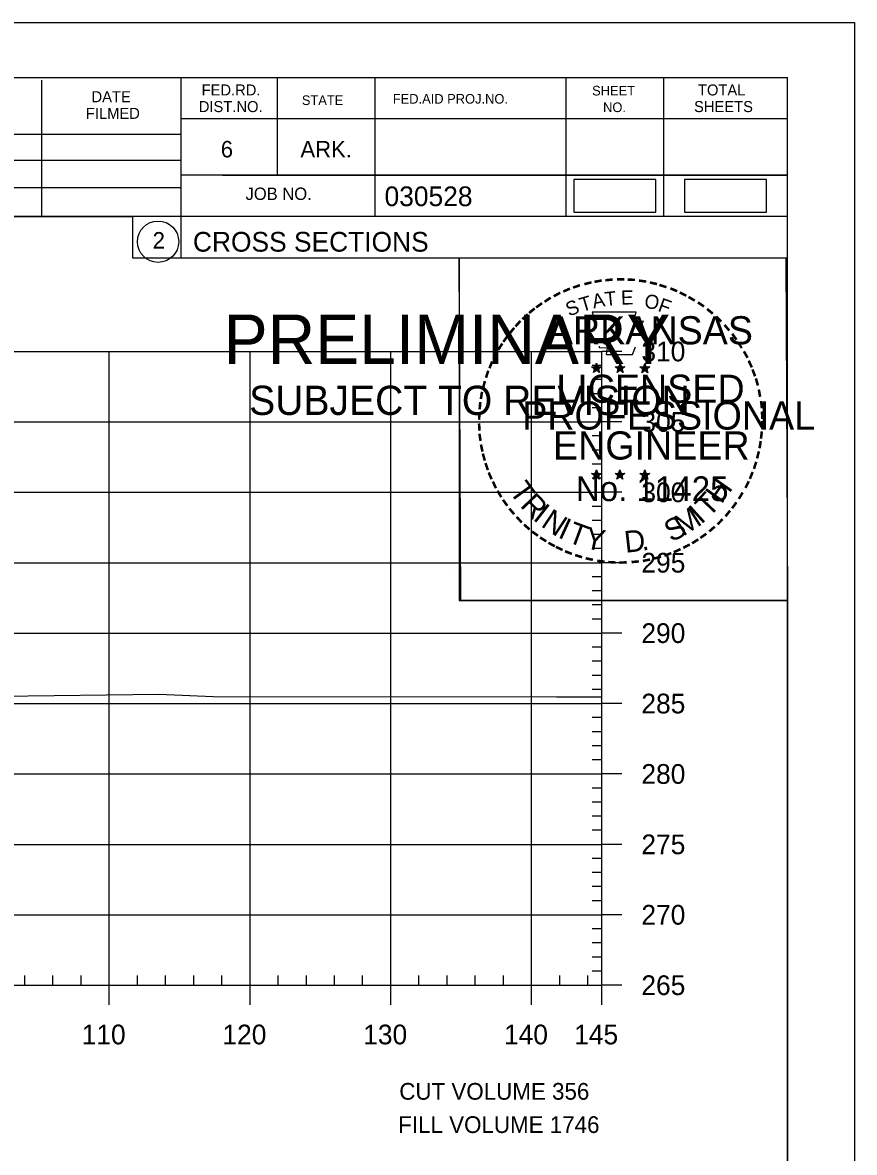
# Model space of a CAD drawing. Extents: x 1370843 to 1371177, y 380307 to 382654.
# Drawn here: x 1371117.6 to 1371176.6, y 381293.9 to 381374.2 of the extents above; entities that cross this region are included whole.
import ezdxf

# ---------------------------------------------------------------- set-up
doc = ezdxf.new("R2010")
doc.units = 0
for name, color, linetype in [('R_Axis', 7, 'Continuous'), ('R_Axis Annot', 7, 'Continuous'), ('R_Border', 7, 'Continuous'), ('R_Border Notes', 7, 'Continuous'), ('R_Border PE', 7, 'Continuous'), ('R_Border Prem', 7, 'Continuous'), ('R_Draft', 7, 'Continuous'), ('R_Exist Surface', 7, 'Continuous'), ('R_Grid', 7, 'Continuous'), ('R_No Plot', 7, 'Continuous')]:
    doc.layers.add(name, color=color, linetype=linetype)

msp = doc.modelspace()

# ---------------------------------------------------------------- linework, layer by layer
at = {"layer": 'R_Axis'}
for p, q in [((1371158.709, 381305.8), (1371158.709, 381350.8)), ((1371160.109, 381350.8), (1371158.709, 381350.8)), ((1371158.709, 381349.8), (1371158.009, 381349.8)), ((1371158.709, 381348.8), (1371158.009, 381348.8)), ((1371158.709, 381347.8), (1371158.009, 381347.8)), ((1371158.709, 381346.8), (1371158.009, 381346.8)), ((1371160.109, 381345.8), (1371158.709, 381345.8)), ((1371158.709, 381344.8), (1371158.009, 381344.8)), ((1371158.709, 381343.8), (1371158.009, 381343.8)), ((1371158.709, 381342.8), (1371158.009, 381342.8)), ((1371158.709, 381341.8), (1371158.009, 381341.8)), ((1371160.109, 381340.8), (1371158.709, 381340.8)), ((1371158.709, 381339.8), (1371158.009, 381339.8)), ((1371158.709, 381338.8), (1371158.009, 381338.8)), ((1371158.709, 381337.8), (1371158.009, 381337.8)), ((1371158.709, 381336.8), (1371158.009, 381336.8)), ((1371160.109, 381335.8), (1371158.709, 381335.8)), ((1371158.709, 381334.8), (1371158.009, 381334.8)), ((1371158.709, 381333.8), (1371158.009, 381333.8)), ((1371158.709, 381332.8), (1371158.009, 381332.8)), ((1371158.709, 381331.8), (1371158.009, 381331.8)), ((1371160.109, 381330.8), (1371158.709, 381330.8)), ((1371158.709, 381329.8), (1371158.009, 381329.8)), ((1371158.709, 381328.8), (1371158.009, 381328.8)), ((1371158.709, 381327.8), (1371158.009, 381327.8)), ((1371158.709, 381326.8), (1371158.009, 381326.8)), ((1371160.109, 381325.8), (1371158.709, 381325.8)), ((1371158.709, 381324.8), (1371158.009, 381324.8)), ((1371158.709, 381323.8), (1371158.009, 381323.8)), ((1371158.709, 381322.8), (1371158.009, 381322.8)), ((1371158.709, 381321.8), (1371158.009, 381321.8)), ((1371160.109, 381320.8), (1371158.709, 381320.8)), ((1371158.709, 381319.8), (1371158.009, 381319.8)), ((1371158.709, 381318.8), (1371158.009, 381318.8)), ((1371158.709, 381317.8), (1371158.009, 381317.8)), ((1371158.709, 381316.8), (1371158.009, 381316.8)), ((1371160.109, 381315.8), (1371158.709, 381315.8)), ((1371158.709, 381314.8), (1371158.009, 381314.8)), ((1371158.709, 381313.8), (1371158.009, 381313.8)), ((1371158.709, 381312.8), (1371158.009, 381312.8)), ((1371158.709, 381311.8), (1371158.009, 381311.8)), ((1371160.109, 381310.8), (1371158.709, 381310.8)), ((1371158.709, 381309.8), (1371158.009, 381309.8)), ((1371158.709, 381308.8), (1371158.009, 381308.8)), ((1371158.709, 381307.8), (1371158.009, 381307.8)), ((1371117.709, 381305.8), (1371117.709, 381306.5)), ((1371119.709, 381305.8), (1371119.709, 381306.5)), ((1371121.709, 381305.8), (1371121.709, 381306.5)), ((1371125.709, 381305.8), (1371125.709, 381306.5)), ((1371127.709, 381305.8), (1371127.709, 381306.5)), ((1371129.709, 381305.8), (1371129.709, 381306.5)), ((1371131.709, 381305.8), (1371131.709, 381306.5)), ((1371135.709, 381305.8), (1371135.709, 381306.5)), ((1371137.709, 381305.8), (1371137.709, 381306.5)), ((1371139.709, 381305.8), (1371139.709, 381306.5)), ((1371141.709, 381305.8), (1371141.709, 381306.5)), ((1371145.709, 381305.8), (1371145.709, 381306.5)), ((1371147.709, 381305.8), (1371147.709, 381306.5)), ((1371149.709, 381305.8), (1371149.709, 381306.5)), ((1371151.709, 381305.8), (1371151.709, 381306.5)), ((1371155.709, 381305.8), (1371155.709, 381306.5)), ((1371157.709, 381305.8), (1371157.709, 381306.5)), ((1371158.709, 381306.8), (1371158.009, 381306.8)), ((1370868.709, 381305.8), (1371158.709, 381305.8)), ((1371123.709, 381304.4), (1371123.709, 381305.8)), ((1371133.709, 381304.4), (1371133.709, 381305.8)), ((1371143.709, 381304.4), (1371143.709, 381305.8)), ((1371153.709, 381304.4), (1371153.709, 381305.8)), ((1371158.709, 381304.4), (1371158.709, 381305.8)), ((1371160.109, 381305.8), (1371158.709, 381305.8))]:
    msp.add_line(p, q, dxfattribs=at)
at = {"layer": 'R_Border'}
for p, q in [((1370855.709, 381370.26), (1371171.889, 381370.26)), ((1371118.929, 381360.38), (1371118.929, 381370.06)), ((1371128.789, 381370.26), (1371128.789, 381357.46)), ((1371135.629, 381370.26), (1371135.629, 381363.32)), ((1371142.569, 381370.26), (1371142.569, 381360.38)), ((1371156.149, 381370.26), (1371156.149, 381360.38)), ((1371163.089, 381370.26), (1371163.089, 381360.38)), ((1371171.889, 381164.8), (1371171.889, 381370.26)), ((1371171.889, 381367.32), (1371128.789, 381367.32)), ((1371171.889, 381367.34), (1371171.889, 381367.34)), ((1371089.629, 381366.24), (1371128.789, 381366.24)), ((1371089.629, 381364.38), (1371128.789, 381364.38)), ((1371171.889, 381363.32), (1371128.789, 381363.32)), ((1371131.749, 381363.32), (1371171.889, 381363.32)), ((1371089.629, 381362.44), (1371128.789, 381362.44)), ((1371171.889, 381360.38), (1371089.629, 381360.38)), ((1371128.789, 381357.46), (1371171.889, 381357.46))]:
    msp.add_line(p, q, dxfattribs=at)
msp.add_circle((1371127.176, 381358.596), 1.467, dxfattribs=at)
at = {"layer": 'R_Border PE'}
for p, q in [((1371158.323, 381349.969), (1371158.282, 381349.717)), ((1371158.323, 381349.604), (1371158.323, 381349.969)), ((1371158.323, 381349.969), (1371158.372, 381349.719)), ((1371159.993, 381349.969), (1371159.952, 381349.717)), ((1371159.993, 381349.604), (1371159.993, 381349.969)), ((1371159.993, 381349.969), (1371160.042, 381349.719)), ((1371161.757, 381349.957), (1371161.716, 381349.705)), ((1371161.757, 381349.592), (1371161.757, 381349.957)), ((1371161.757, 381349.957), (1371161.806, 381349.707)), ((1371157.974, 381349.715), (1371158.323, 381349.604)), ((1371157.974, 381349.715), (1371158.227, 381349.67)), ((1371157.974, 381349.715), (1371158.211, 381349.593)), ((1371158.107, 381349.307), (1371158.323, 381349.604)), ((1371158.107, 381349.307), (1371158.233, 381349.551)), ((1371158.107, 381349.307), (1371158.321, 381349.524)), ((1371158.536, 381349.307), (1371158.321, 381349.521)), ((1371158.67, 381349.715), (1371158.323, 381349.604)), ((1371158.536, 381349.307), (1371158.323, 381349.604)), ((1371158.67, 381349.715), (1371158.384, 381349.666)), ((1371158.536, 381349.307), (1371158.399, 381349.598)), ((1371158.67, 381349.715), (1371158.466, 381349.613)), ((1371159.644, 381349.715), (1371159.993, 381349.604)), ((1371159.644, 381349.715), (1371159.897, 381349.67)), ((1371159.644, 381349.715), (1371159.881, 381349.593)), ((1371159.777, 381349.307), (1371159.993, 381349.604)), ((1371159.777, 381349.307), (1371159.903, 381349.551)), ((1371159.777, 381349.307), (1371159.991, 381349.524)), ((1371160.206, 381349.307), (1371159.991, 381349.521)), ((1371160.34, 381349.715), (1371159.993, 381349.604)), ((1371160.206, 381349.307), (1371159.993, 381349.604)), ((1371160.34, 381349.715), (1371160.054, 381349.666)), ((1371160.206, 381349.307), (1371160.069, 381349.598)), ((1371160.34, 381349.715), (1371160.136, 381349.613)), ((1371161.408, 381349.703), (1371161.757, 381349.592)), ((1371161.408, 381349.703), (1371161.661, 381349.658)), ((1371161.408, 381349.703), (1371161.645, 381349.581)), ((1371161.541, 381349.295), (1371161.757, 381349.592)), ((1371161.541, 381349.295), (1371161.667, 381349.539)), ((1371161.541, 381349.295), (1371161.755, 381349.512)), ((1371161.97, 381349.295), (1371161.755, 381349.509)), ((1371162.104, 381349.703), (1371161.757, 381349.592)), ((1371161.97, 381349.295), (1371161.757, 381349.592)), ((1371162.104, 381349.703), (1371161.818, 381349.654)), ((1371161.97, 381349.295), (1371161.833, 381349.586)), ((1371162.104, 381349.703), (1371161.9, 381349.601)), ((1371157.97, 381342.142), (1371158.319, 381342.031)), ((1371157.97, 381342.142), (1371158.223, 381342.097)), ((1371157.97, 381342.142), (1371158.207, 381342.02)), ((1371158.103, 381341.734), (1371158.319, 381342.031)), ((1371158.103, 381341.734), (1371158.229, 381341.978)), ((1371158.103, 381341.734), (1371158.317, 381341.951)), ((1371158.319, 381342.396), (1371158.278, 381342.144)), ((1371158.532, 381341.734), (1371158.317, 381341.948)), ((1371158.319, 381342.031), (1371158.319, 381342.396)), ((1371158.319, 381342.396), (1371158.368, 381342.146)), ((1371158.666, 381342.142), (1371158.319, 381342.031)), ((1371158.532, 381341.734), (1371158.319, 381342.031)), ((1371158.666, 381342.142), (1371158.38, 381342.093)), ((1371158.532, 381341.734), (1371158.395, 381342.025)), ((1371158.666, 381342.142), (1371158.462, 381342.04)), ((1371159.639, 381342.142), (1371159.988, 381342.031)), ((1371159.639, 381342.142), (1371159.892, 381342.097)), ((1371159.639, 381342.142), (1371159.876, 381342.02)), ((1371159.772, 381341.734), (1371159.988, 381342.031)), ((1371159.772, 381341.734), (1371159.898, 381341.978)), ((1371159.772, 381341.734), (1371159.986, 381341.951)), ((1371159.988, 381342.396), (1371159.947, 381342.144)), ((1371160.201, 381341.734), (1371159.986, 381341.948)), ((1371159.988, 381342.031), (1371159.988, 381342.396)), ((1371159.988, 381342.396), (1371160.037, 381342.146)), ((1371160.335, 381342.142), (1371159.988, 381342.031)), ((1371160.201, 381341.734), (1371159.988, 381342.031)), ((1371160.335, 381342.142), (1371160.049, 381342.093)), ((1371160.201, 381341.734), (1371160.064, 381342.025)), ((1371160.335, 381342.142), (1371160.131, 381342.04)), ((1371161.406, 381342.132), (1371161.755, 381342.021)), ((1371161.406, 381342.132), (1371161.659, 381342.087)), ((1371161.406, 381342.132), (1371161.643, 381342.01)), ((1371161.539, 381341.724), (1371161.755, 381342.021)), ((1371161.539, 381341.724), (1371161.665, 381341.968)), ((1371161.539, 381341.724), (1371161.753, 381341.941)), ((1371161.755, 381342.386), (1371161.714, 381342.134)), ((1371161.968, 381341.724), (1371161.753, 381341.938)), ((1371161.755, 381342.021), (1371161.755, 381342.386)), ((1371161.755, 381342.386), (1371161.804, 381342.136)), ((1371162.102, 381342.132), (1371161.755, 381342.021)), ((1371161.968, 381341.724), (1371161.755, 381342.021)), ((1371162.102, 381342.132), (1371161.816, 381342.083)), ((1371161.968, 381341.724), (1371161.831, 381342.015)), ((1371162.102, 381342.132), (1371161.898, 381342.03))]:
    msp.add_line(p, q, dxfattribs=at)
for points in [[(1371158.015, 381353.593), (1371158.284, 381352.766)], [(1371161.526, 381352.671), (1371161.668, 381352.955), (1371160.983, 381352.931), (1371161.131, 381353.593), (1371158.015, 381353.593)], [(1371158.507, 381351.17), (1371158.507, 381351.083), (1371159.07, 381351.064), (1371159.016, 381350.591), (1371160.886, 381350.591), (1371161.087, 381351.127)], [(1371158.323, 381349.969), (1371158.536, 381349.307), (1371157.974, 381349.715), (1371158.67, 381349.715), (1371158.107, 381349.307), (1371158.323, 381349.969)], [(1371159.993, 381349.969), (1371160.206, 381349.307), (1371159.644, 381349.715), (1371160.34, 381349.715), (1371159.777, 381349.307), (1371159.993, 381349.969)], [(1371161.757, 381349.957), (1371161.97, 381349.295), (1371161.408, 381349.703), (1371162.104, 381349.703), (1371161.541, 381349.295), (1371161.757, 381349.957)], [(1371158.319, 381342.396), (1371158.532, 381341.734), (1371157.97, 381342.142), (1371158.666, 381342.142), (1371158.103, 381341.734), (1371158.319, 381342.396)], [(1371159.988, 381342.396), (1371160.201, 381341.734), (1371159.639, 381342.142), (1371160.335, 381342.142), (1371159.772, 381341.734), (1371159.988, 381342.396)], [(1371161.755, 381342.386), (1371161.968, 381341.724), (1371161.406, 381342.132), (1371162.102, 381342.132), (1371161.539, 381341.724), (1371161.755, 381342.386)]]:
    msp.add_lwpolyline(points, dxfattribs=at)
for centre, radius in [((1371158.322, 381349.603), 0.172), ((1371158.322, 381349.603), 0.145), ((1371158.322, 381349.603), 0.116), ((1371158.322, 381349.603), 0.0991), ((1371158.322, 381349.603), 0.0747), ((1371158.322, 381349.603), 0.0495), ((1371158.322, 381349.603), 0.0296), ((1371159.992, 381349.603), 0.172), ((1371159.992, 381349.603), 0.145), ((1371159.992, 381349.603), 0.116), ((1371159.992, 381349.603), 0.0991), ((1371159.992, 381349.603), 0.0747), ((1371159.992, 381349.603), 0.0495), ((1371159.992, 381349.603), 0.0296), ((1371161.756, 381349.591), 0.172), ((1371161.756, 381349.591), 0.145), ((1371161.756, 381349.591), 0.116), ((1371161.756, 381349.591), 0.0991), ((1371161.756, 381349.591), 0.0747), ((1371161.756, 381349.591), 0.0495), ((1371161.756, 381349.591), 0.0296), ((1371158.318, 381342.03), 0.172), ((1371158.318, 381342.03), 0.145), ((1371158.318, 381342.03), 0.116), ((1371158.318, 381342.03), 0.0991), ((1371158.318, 381342.03), 0.0747), ((1371158.318, 381342.03), 0.0495), ((1371158.318, 381342.03), 0.0296), ((1371159.987, 381342.03), 0.172), ((1371159.987, 381342.03), 0.145), ((1371159.987, 381342.03), 0.116), ((1371159.987, 381342.03), 0.0991), ((1371159.987, 381342.03), 0.0747), ((1371159.987, 381342.03), 0.0495), ((1371159.987, 381342.03), 0.0296), ((1371161.754, 381342.02), 0.172), ((1371161.754, 381342.02), 0.145), ((1371161.754, 381342.02), 0.116), ((1371161.754, 381342.02), 0.0991), ((1371161.754, 381342.02), 0.0747), ((1371161.754, 381342.02), 0.0495), ((1371161.754, 381342.02), 0.0296)]:
    msp.add_circle(centre, radius, dxfattribs=at)
at = {"layer": 'R_Draft'}
for points in [[(1371156.702, 381360.695), (1371162.536, 381360.695), (1371162.536, 381363.005), (1371156.702, 381363.005)], [(1371164.572, 381360.695), (1371170.406, 381360.695), (1371170.406, 381363.005), (1371164.572, 381363.005)]]:
    msp.add_lwpolyline(points, close=True, dxfattribs=at)
at = {"layer": 'R_Exist Surface'}
msp.add_lwpolyline([(1371052.122, 381320.745), (1371058.649, 381320.974), (1371073.649, 381321.204), (1371077.653, 381321.33), (1371096.15, 381321.576), (1371097.625, 381321.617), (1371102.93, 381321.906), (1371107.855, 381323.842), (1371114.679, 381326.301), (1371116.079, 381326.319), (1371127.227, 381326.464), (1371131.082, 381326.306), (1371155.485, 381326.266), (1371155.765, 381326.269), (1371155.852, 381326.27), (1371156.305, 381326.275), (1371158.709, 381326.279)], dxfattribs=at)
at = {"layer": 'R_Grid'}
for p, q in [((1370868.709, 381350.8), (1371158.709, 381350.8)), ((1371123.709, 381305.8), (1371123.709, 381350.8)), ((1371133.709, 381305.8), (1371133.709, 381350.8)), ((1371143.709, 381305.8), (1371143.709, 381350.8)), ((1371153.709, 381305.8), (1371153.709, 381350.8)), ((1371158.709, 381305.8), (1371158.709, 381350.8)), ((1370868.709, 381345.8), (1371158.709, 381345.8)), ((1370868.709, 381340.8), (1371158.709, 381340.8)), ((1370868.709, 381335.8), (1371158.709, 381335.8)), ((1370868.709, 381330.8), (1371158.709, 381330.8)), ((1370868.709, 381325.8), (1371158.709, 381325.8)), ((1370868.709, 381320.8), (1371158.709, 381320.8)), ((1370868.709, 381315.8), (1371158.709, 381315.8)), ((1370868.709, 381310.8), (1371158.709, 381310.8)), ((1370868.709, 381305.8), (1371158.709, 381305.8))]:
    msp.add_line(p, q, dxfattribs=at)
at = {"layer": 'R_No Plot'}
for p, q in [((1370843.308, 381374.155), (1371176.642, 381374.155)), ((1371147.923, 381335.005), (1371147.923, 381335.005))]:
    msp.add_line(p, q, dxfattribs=at)
for points in [[(1370843.302, 381374.155), (1371176.642, 381374.155), (1371176.642, 381160.817), (1370843.302, 381160.817)], [(1371089.629, 381370.26), (1371089.629, 381360.38), (1371125.361, 381360.38), (1371125.361, 381357.46), (1371148.561, 381357.46), (1371148.561, 381333.128), (1371171.889, 381333.128), (1371171.889, 381164.8), (1370855.709, 381164.8), (1370855.709, 381370.26)], [(1371148.561, 381357.46), (1371171.768, 381357.46), (1371171.889, 381333.128), (1371148.681, 381333.128)]]:
    msp.add_lwpolyline(points, close=True, dxfattribs=at)

# ---------------------------------------------------------------- texts
at = {"layer": 'R_Axis Annot'}
for s, p in [('310', (1371161.509, 381350.1)), ('305', (1371161.509, 381345.1)), ('300', (1371161.509, 381340.1)), ('295', (1371161.509, 381335.1)), ('290', (1371161.509, 381330.1)), ('285', (1371161.509, 381325.1)), ('280', (1371161.509, 381320.1)), ('275', (1371161.509, 381315.1)), ('270', (1371161.509, 381310.1)), ('265', (1371161.509, 381305.1)), ('110', (1371121.748, 381301.6)), ('120', (1371131.748, 381301.6)), ('130', (1371141.748, 381301.6)), ('140', (1371151.748, 381301.6)), ('145', (1371156.735, 381301.6))]:
    msp.add_text(s, height=1.4, dxfattribs=at).set_placement(p)
at = {"layer": 'R_Border'}
for s, height, p in [('DATE', 0.7819, (1371122.449, 381368.5)), ('FED.RD.', 0.7819, (1371130.269, 381368.98)), ('FED.AID PROJ.NO.', 0.684, (1371143.849, 381368.4)), ('SHEET', 0.684, (1371158.009, 381368.98)), ('TOTAL', 0.7819, (1371165.529, 381368.98)), ('DIST.NO.', 0.7819, (1371130.069, 381367.8)), ('STATE', 0.684, (1371137.389, 381368.3)), ('NO.', 0.684, (1371158.789, 381367.8)), ('SHEETS', 0.7819, (1371165.249, 381367.8)), ('FILMED', 0.7819, (1371122.049, 381367.32)), ('6', 1.172, (1371131.629, 381364.58)), ('ARK.', 1.1723, (1371137.289, 381364.58)), ('JOB NO.', 0.8792, (1371133.389, 381361.56)), ('030528', 1.4, (1371143.265, 381361.12)), ('2', 1.172, (1371126.793, 381358.109)), ('CROSS SECTIONS', 1.4, (1371129.653, 381357.89))]:
    msp.add_text(s, height=height, rotation=360, dxfattribs=at).set_placement(p)
at = {"layer": 'R_Border Notes'}
for s, p in [('CUT VOLUME 356', (1371144.31, 381297.669)), ('FILL VOLUME 1746', (1371144.235, 381295.306))]:
    msp.add_text(s, height=1.18747, dxfattribs=at).set_placement(p)
at = {"layer": 'R_Border PE'}
for s, height, rotation, p in [('-', 1.6, 19.17608, (1371156.763, 381354.72)), ('-', 1.6, 13.63015, (1371157.513, 381354.961)), ('-', 1.6, 10.21935, (1371158.191, 381355.123)), ('-', 1.6, 5.89682, (1371158.92, 381355.233)), ('-', 1.6, 0.18623, (1371159.692, 381355.305)), ('-', 1.6, 357.74304, (1371160.415, 381355.292)), ('-', 1.6, 352.16172, (1371161.159, 381355.236)), ('-', 1.6, 347.20489, (1371161.878, 381355.122)), ('-', 1.6, 342.3362, (1371162.513, 381354.967)), ('-', 1.6, 34.06357, (1371154.899, 381353.764)), ('-', 1.6, 28.79182, (1371155.496, 381354.134)), ('-', 1.6, 24.30721, (1371156.129, 381354.451)), ('T', 1, 16.4036, (1371157.284, 381353.602)), ('A', 1, 11.21318, (1371158.11, 381353.853)), ('T', 1, 6.02276, (1371158.959, 381354.019)), ('E', 1, 0.83234, (1371160.064, 381354.129)), ('O', 1, 350.4515, (1371161.668, 381353.919)), ('-', 1.6, 337.85509, (1371163.248, 381354.744)), ('-', 1.6, 334.12109, (1371163.879, 381354.473)), ('-', 1.6, 329.64089, (1371164.458, 381354.19)), ('-', 1.6, 38.95066, (1371153.845, 381352.991)), ('-', 1.6, 36.23174, (1371154.321, 381353.369)), ('S', 1, 21.59401, (1371156.37, 381353.271)), ('F', 1, 340.07066, (1371162.622, 381353.691)), ('-', 1.6, 325.86266, (1371165.101, 381353.829)), ('-', 1.6, 320.52971, (1371165.711, 381353.403)), ('-', 1.6, 48.42305, (1371152.964, 381352.096)), ('-', 1.6, 42.96224, (1371153.412, 381352.574)), ('ARKANSAS', 2, 360, (1371154.868, 381351.305)), ('-', 1.6, 315.57859, (1371166.31, 381352.915)), ('-', 1.6, 50.61417, (1371152.561, 381351.61)), ('-', 1.6, 309.87973, (1371166.879, 381352.365)), ('-', 1.6, 58.07063, (1371151.823, 381350.516)), ('-', 1.6, 54.23247, (1371152.148, 381351.043)), ('-', 1.6, 306.65218, (1371167.404, 381351.763)), ('-', 1.4, 303.67529, (1371167.89, 381351.195)), ('-', 1.6, 62.87135, (1371151.51, 381349.902)), ('-', 1.6, 299.66835, (1371168.209, 381350.588)), ('-', 1.6, 67.77427, (1371151.251, 381349.291)), ('-', 1.6, 294.66279, (1371168.533, 381349.976)), ('-', 1.6, 72.39447, (1371151.032, 381348.661)), ('LICENSED', 2, 360, (1371155.465, 381347.156)), ('DWB', 0.01, 360, (1371158.31, 381349.599)), ('DWB', 0.01, 360, (1371159.98, 381349.599)), ('DWB', 0.01, 360, (1371161.744, 381349.588)), ('-', 1.6, 290.57283, (1371168.79, 381349.399)), ('-', 1.6, 75.46096, (1371150.835, 381347.947)), ('-', 1.6, 285.12326, (1371169.024, 381348.819)), ('-', 1.6, 81.20126, (1371150.703, 381347.234)), ('-', 1.6, 280.54934, (1371169.224, 381348.077)), ('-', 1.6, 85.18634, (1371150.627, 381346.543)), ('PROFESSIONAL', 2, 360, (1371153.042, 381345.252)), ('-', 1.6, 276.59616, (1371169.386, 381347.309)), ('-', 1.6, 89.06224, (1371150.602, 381345.842)), ('-', 1.6, 274.33011, (1371169.446, 381346.587)), ('-', 1.6, 269.94067, (1371169.48, 381345.955)), ('-', 1.6, 94.19588, (1371150.637, 381345.117)), ('ENGINEER', 2, 360, (1371155.229, 381343.127)), ('-', 1.6, 263.5172, (1371169.461, 381345.289)), ('-', 1.6, 98.94793, (1371150.709, 381344.45)), ('-', 1.6, 101.71495, (1371150.844, 381343.717)), ('-', 1.6, 260.99529, (1371169.39, 381344.635)), ('-', 1.6, 105.45785, (1371151.006, 381343.122)), ('-', 1.6, 255.7626, (1371169.28, 381343.957)), ('-', 1.6, 109.08742, (1371151.221, 381342.491)), ('-', 1.6, 252.86809, (1371169.099, 381343.237)), ('-', 1.6, 114.06432, (1371151.475, 381341.895)), ('No. 11425', 1.757, 360, (1371156.856, 381340.176)), ('DWB', 0.01, 360, (1371158.306, 381342.026)), ('DWB', 0.01, 360, (1371159.975, 381342.026)), ('DWB', 0.01, 360, (1371161.742, 381342.016)), ('H', 1.54, 54.60883, (1371167.199, 381339.905)), ('-', 1.6, 247.88866, (1371168.876, 381342.564)), ('-', 1.6, 115.72885, (1371151.78, 381341.277)), ('T', 1.54, 306.04056, (1371152.078, 381340.869)), ('-', 1.6, 244.61971, (1371168.614, 381341.935)), ('-', 1.6, 120.44712, (1371152.137, 381340.691)), ('-', 1.6, 125.89344, (1371152.54, 381340.13)), ('R', 1.54, 314.00497, (1371152.841, 381339.822)), ('T', 1.54, 46.64442, (1371166.309, 381338.962)), ('-', 1.6, 239.07125, (1371168.22, 381341.183)), ('-', 1.6, 130.71812, (1371153.002, 381339.578)), ('I', 1.54, 321.96938, (1371153.741, 381338.89)), ('N', 1.54, 326.50021, (1371154.309, 381338.418)), ('M', 1.54, 32.65632, (1371164.463, 381337.637)), ('I', 1.54, 42.11359, (1371165.747, 381338.484)), ('-', 1.6, 231.25377, (1371167.388, 381339.964)), ('-', 1.6, 233.84524, (1371167.818, 381340.53)), ('-', 1.6, 134.22381, (1371153.519, 381339.033)), ('-', 1.6, 138.93382, (1371154.044, 381338.569)), ('I', 1.54, 335.36034, (1371155.517, 381337.632)), ('T', 1.54, 339.89117, (1371156.178, 381337.305)), ('S', 1.54, 26.9312, (1371163.624, 381337.231)), ('-', 1.6, 225.76533, (1371166.909, 381339.4)), ('-', 1.6, 144.64634, (1371154.6, 381338.163)), ('Y', 1.54, 347.85558, (1371157.395, 381336.859)), ('D', 1.54, 6.39691, (1371160.38, 381336.501)), ('-', 1.6, 215.73633, (1371165.838, 381338.419)), ('-', 1.6, 221.08509, (1371166.387, 381338.891)), ('-', 1.6, 148.08978, (1371155.161, 381337.792)), ('-', 1.6, 151.57039, (1371155.74, 381337.467)), ('-', 1.6, 154.60019, (1371156.262, 381337.22)), ('-', 1.6, 207.35684, (1371164.746, 381337.686)), ('-', 1.6, 212.24909, (1371165.304, 381338.032)), ('-', 1.6, 158.56121, (1371156.886, 381336.966)), ('-', 1.6, 162.79826, (1371157.573, 381336.753)), ('-', 1.6, 167.55551, (1371158.288, 381336.589)), ('.', 1.54, 13.76417, (1371161.572, 381336.628)), ('-', 1.6, 195.47429, (1371162.826, 381336.852)), ('-', 1.6, 200.71842, (1371163.503, 381337.094)), ('-', 1.6, 204.25161, (1371164.122, 381337.367)), ('-', 1.6, 173.11546, (1371159.06, 381336.479)), ('-', 1.6, 176.51827, (1371159.808, 381336.426)), ('-', 1.6, 181.59176, (1371160.552, 381336.445)), ('-', 1.6, 185.81666, (1371161.361, 381336.521)), ('-', 1.6, 191.28576, (1371162.097, 381336.653))]:
    msp.add_text(s, height=height, rotation=rotation, dxfattribs=at).set_placement(p)
at = {"layer": 'R_Border Prem'}
for s, height, p in [('PRELIMINARY', 3.5, (1371131.84, 381349.923)), ('DWB', 0.01, (1371132.587, 381351.772)), ('SUBJECT TO REVISION', 2.07511, (1371133.649, 381346.294))]:
    msp.add_text(s, height=height, rotation=360, dxfattribs=at).set_placement(p)

doc.saveas('drawing.dxf')
